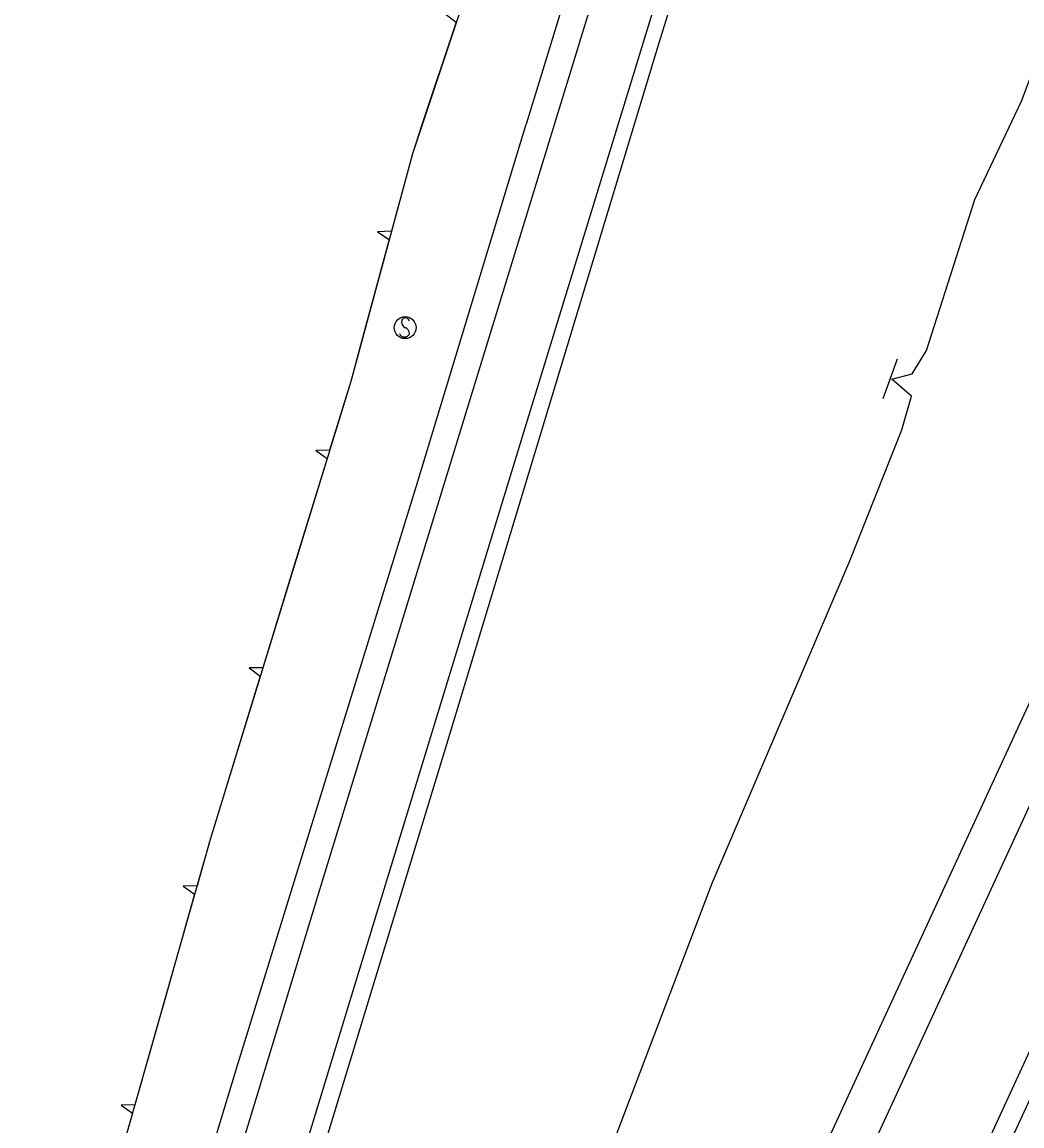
# Model space of a CAD drawing. Extents: x 978516 to 993312, y 1836504 to 1846212.
# Drawn here: x 980982.7 to 981210.9, y 1841685.9 to 1841937.9 of the extents above; entities that cross this region are included whole.
import ezdxf

# ---------------------------------------------------------------- set-up
doc = ezdxf.new("R2010")
doc.units = 0
for name, color, linetype in [('S_EDGE_PAVEMENT', 7, 'Continuous'), ('S_HEADWALL', 7, 'Continuous'), ('S_SHOULDER', 7, 'Continuous'), ('S_SIGN', 7, 'Continuous'), ('S_STREAM', 7, 'Continuous'), ('S_TREE', 7, 'Continuous')]:
    doc.layers.add(name, color=color, linetype=linetype)

msp = doc.modelspace()

# ---------------------------------------------------------------- linework, layer by layer
at = {"layer": 'S_EDGE_PAVEMENT'}
for points in [[(981014.37, 1841572.79), (981057.8, 1841715.29), (981097.19, 1841844.27), (981157.62, 1842041.34), (981173.79, 1842091.11), (981203.77, 1842176.79), (981217.59, 1842213.74), (981222.6, 1842226.65), (981222.63, 1842226.49)], [(981395.27, 1842155.48), (981283.66, 1841913.18), (981142.94, 1841607.89), (981106.48, 1841528.73)], [(981173.77, 1842145.09), (981151.31, 1842069.5), (981114.63, 1841948.75), (981051.23, 1841741.77), (981003.84, 1841586.02)], [(981127.39, 1841517.95), (981285.97, 1841862.07), (981417.12, 1842146.85)]]:
    msp.add_lwpolyline(points, dxfattribs=at)
at = {"layer": 'S_HEADWALL'}
msp.add_lwpolyline([(981182.43, 1841860.94), (981179.16, 1841851.9)], dxfattribs=at)
at = {"layer": 'S_SHOULDER'}
for points in [[(981019.14, 1841574.64), (981079.67, 1841773.03), (981127.73, 1841931.98), (981161.06, 1842039.75), (981204.39, 1842164.69), (981218.86, 1842206.37), (981253.66, 1842283.78), (981282.55, 1842338.92), (981281.86, 1842348.5)], [(981193.07, 1842278.59), (981190.56, 1842249.41), (981182.5, 1842206.59), (981174.1, 1842166.7), (981153.73, 1842096.99), (981134.37, 1842033.95), (981097.76, 1841914.59)], [(981385.42, 1842158.4), (981349.45, 1842080.1), (981257.78, 1841880.59), (981179.76, 1841711.31), (981097.61, 1841532.88)], [(981131.77, 1841516.57), (981278.34, 1841834.17), (981356.68, 1842005.03), (981416.5, 1842134.87)], [(980982.72, 1841537.28), (981031.67, 1841699.05), (981072.67, 1841831.8), (981097.76, 1841914.59)]]:
    msp.add_lwpolyline(points, dxfattribs=at)
at = {"layer": 'S_SIGN'}
msp.add_circle((981070.13, 1841868.15), 2.49, dxfattribs=at)
for centre, radius, start, end in [((981070.21, 1841869.42), 0.95, 16.5258, 156.8957), ((981070.82, 1841869.47), 1.5, 167.1196, 241.9813), ((981069.72, 1841866.81), 1.4, 358.6529, 73.7063), ((981069.98, 1841867.32), 1.28, 204.641, 335.359)]:
    msp.add_arc(centre, radius, start, end, dxfattribs=at)
at = {"layer": 'S_STREAM'}
msp.add_lwpolyline([(981109.26, 1841660), (981140.22, 1841741.35), (981171.62, 1841814.93), (981183.5, 1841844.81), (981185.66, 1841852.52), (981181.23, 1841856.39), (981185.85, 1841857.62), (981189.14, 1841862.97), (981200.13, 1841897.43), (981210.82, 1841919.86), (981223.82, 1841954.38), (981249.32, 1842012.94), (981269.44, 1842052.33), (981295.13, 1842096.19), (981317.7, 1842132.81), (981333.69, 1842163.33), (981347.9, 1842198.89), (981376.27, 1842245.81), (981399.73, 1842288.41), (981427.81, 1842326.19), (981470.27, 1842389.86)], dxfattribs=at)
at = {"layer": 'S_TREE'}
for p, q in [((981079.29, 1841939.83), (981081.81, 1841937.91)), ((981067, 1841890.17), (981063.86, 1841890.04)), ((981063.86, 1841890.04), (981066.49, 1841888.28)), ((981052.9, 1841840.16), (981049.76, 1841840.14)), ((981049.76, 1841840.14), (981052.32, 1841838.28)), ((981037.66, 1841790.48), (981034.52, 1841790.46)), ((981034.52, 1841790.46), (981037.08, 1841788.6)), ((981022.64, 1841740.74), (981019.5, 1841740.65)), ((981019.5, 1841740.65), (981022.1, 1841738.85)), ((981008.44, 1841690.75), (981005.3, 1841690.66)), ((981005.3, 1841690.66), (981007.9, 1841688.86))]:
    msp.add_line(p, q, dxfattribs=at)
for points in [[(981085.42, 1841948.74), (981071.78, 1841907.84), (981057.71, 1841855.86), (981025.63, 1841751.28), (980998.39, 1841655.36)], [(981081.81, 1841937.91), (981073.9, 1841914.19)], [(981073.9, 1841914.19), (981071.78, 1841907.84), (981067, 1841890.17)], [(981066.49, 1841888.28), (981059.95, 1841864.14)], [(981059.95, 1841864.14), (981057.71, 1841855.86), (981052.9, 1841840.16)], [(981052.32, 1841838.28), (981044.99, 1841814.38)], [(981044.99, 1841814.38), (981037.66, 1841790.48)], [(981037.08, 1841788.6), (981029.75, 1841764.7)], [(981029.75, 1841764.7), (981025.63, 1841751.28), (981022.64, 1841740.74)], [(981022.1, 1841738.85), (981015.27, 1841714.8)], [(981015.27, 1841714.8), (981008.44, 1841690.75)], [(981007.9, 1841688.86), (981001.07, 1841664.81)]]:
    msp.add_lwpolyline(points, dxfattribs=at)

doc.saveas('drawing.dxf')
